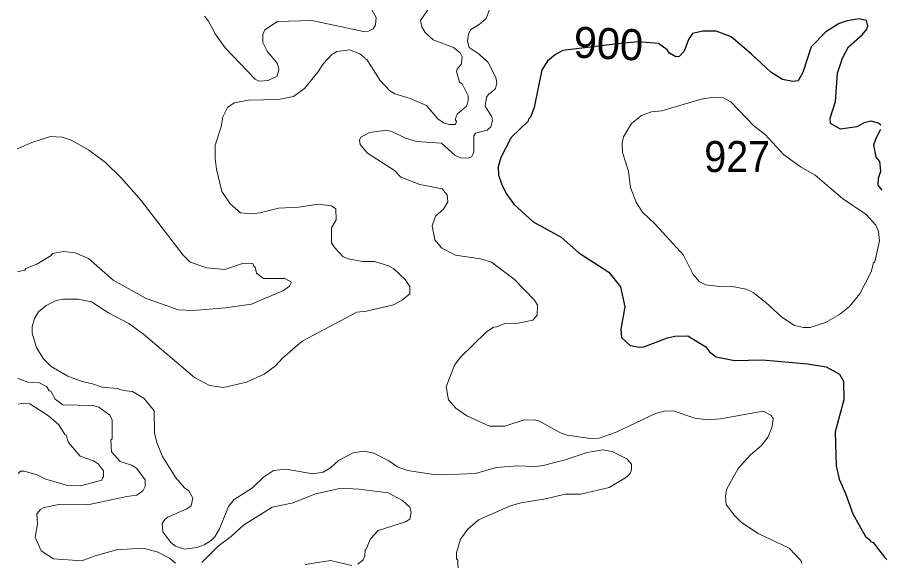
# Model space of a CAD drawing. Extents: x 447.8 to 473.9, y 7733.1 to 7760.8.
# Drawn here: x 447.806 to 450.027, y 7750.473 to 7751.874 of the extents above; entities that cross this region are included whole.
import ezdxf
from ezdxf.enums import TextEntityAlignment as Align

# ---------------------------------------------------------------- set-up
doc = ezdxf.new("R2010")
doc.units = 0
doc.header["$LTSCALE"] = 0.032
doc.layers.add('1', color=7, linetype='Continuous', lineweight=25)
doc.layers.add('2', color=7, linetype='Continuous', lineweight=13)
doc.layers.add('21', color=7, linetype='Continuous')
doc.layers.add('61', color=7, linetype='Continuous')

msp = doc.modelspace()

# ---------------------------------------------------------------- linework, layer by layer
at = {"layer": '1'}
for points in [[(450.0299, 7751.5956), (450.0238, 7751.601), (450.0043, 7751.6057), (449.987, 7751.6018), (449.9679, 7751.5911), (449.926, 7751.5851), (449.9004, 7751.5998), (449.8989, 7751.6136), (449.9132, 7751.6563), (449.918, 7751.7298), (449.9306, 7751.7678), (449.9466, 7751.7971), (449.9815, 7751.8282), (449.9933, 7751.8432), (449.9964, 7751.8517), (449.9928, 7751.8656), (449.9743, 7751.8695), (449.9428, 7751.8646), (449.9221, 7751.8571), (449.888, 7751.8358), (449.8499, 7751.7974), (449.8286, 7751.731), (449.817, 7751.7095), (449.8033, 7751.7078), (449.7767, 7751.7131), (449.7467, 7751.7323), (449.6969, 7751.7788), (449.6441, 7751.8229), (449.6054, 7751.8375), (449.5716, 7751.8377), (449.545, 7751.8316), (449.5344, 7751.8165), (449.5236, 7751.7863), (449.5105, 7751.7725), (449.5016, 7751.7718), (449.4852, 7751.7807), (449.479, 7751.7899), (449.4573, 7751.806), (449.4042, 7751.8098), (449.3517, 7751.8047), (449.2105, 7751.7878), (449.1915, 7751.7772), (449.171, 7751.7605), (449.1567, 7751.7381), (449.1365, 7751.6407), (449.1276, 7751.6164), (449.1222, 7751.6106), (449.1218, 7751.6056), (449.0775, 7751.5636), (449.0509, 7751.5124), (449.0444, 7751.488), (449.045, 7751.467), (449.0541, 7751.4396), (449.0663, 7751.4167), (449.0841, 7751.3921), (449.134, 7751.346), (449.2065, 7751.3066), (449.2517, 7751.2663), (449.3289, 7751.2169), (449.3592, 7751.1789), (449.3705, 7751.1277), (449.36, 7751.0702), (449.3622, 7751.0484), (449.3837, 7751.0279), (449.4079, 7751.0232), (449.4191, 7751.0239), (449.4801, 7751.0475), (449.4989, 7751.052), (449.5325, 7751.0528), (449.5789, 7751.0247), (449.5886, 7751.0111), (449.6056, 7750.9987), (449.6527, 7750.9895), (449.7249, 7750.991), (449.8407, 7750.9807)], [(450.0329, 7751.4279), (450.0231, 7751.4411), (450.0239, 7751.4591), (450.0294, 7751.4769), (450.0268, 7751.5018), (450.0173, 7751.5127), (450.0119, 7751.5449), (450.0173, 7751.5622), (450.03, 7751.5855)], [(449.8407, 7750.9807), (449.8891, 7750.9726), (449.9235, 7750.954), (449.9332, 7750.9361), (449.934, 7750.8877), (449.9117, 7750.8051)], [(449.9117, 7750.8051), (449.9148, 7750.7173), (449.9225, 7750.683), (449.9388, 7750.6463), (449.9572, 7750.5938), (449.99, 7750.5353), (450.0018, 7750.5262), (450.0028, 7750.5225), (450.0096, 7750.5202), (450.039, 7750.4822), (450.0709, 7750.4486)]]:
    msp.add_lwpolyline(points, dxfattribs=at)
at = {"layer": '2'}
for points in [[(448.8839, 7751.9236), (448.844, 7751.8653), (448.8472, 7751.8487), (448.8565, 7751.8346), (448.8768, 7751.8156), (448.929, 7751.7956), (448.9464, 7751.7816), (448.9513, 7751.7714), (448.95, 7751.7533), (448.9386, 7751.7396), (448.9371, 7751.7337), (448.9447, 7751.7063), (448.9513, 7751.7016), (448.9672, 7751.6708), (448.9673, 7751.658), (448.9626, 7751.6442), (448.9388, 7751.6236), (448.9338, 7751.6104), (448.9367, 7751.605), (448.9343, 7751.5973), (448.918, 7751.5971), (448.9036, 7751.6014), (448.8886, 7751.6118), (448.8594, 7751.6462), (448.8173, 7751.6641), (448.7784, 7751.6763), (448.7653, 7751.6837), (448.7402, 7751.7102), (448.7059, 7751.7651), (448.7022, 7751.7656), (448.7012, 7751.7691), (448.6881, 7751.7792), (448.6612, 7751.7894), (448.6284, 7751.7854), (448.616, 7751.7772), (448.5943, 7751.7547), (448.5795, 7751.732), (448.5454, 7751.6897), (448.517, 7751.6692), (448.4787, 7751.6613), (448.4011, 7751.6603), (448.3646, 7751.6531), (448.3468, 7751.6407), (448.3354, 7751.6167), (448.3305, 7751.591), (448.3149, 7751.5438), (448.3149, 7751.5097), (448.3185, 7751.4818), (448.3326, 7751.4245), (448.3536, 7751.3932), (448.3806, 7751.3696), (448.4083, 7751.3671), (448.4308, 7751.3692), (448.478, 7751.3814), (448.53, 7751.3839), (448.5802, 7751.3918), (448.6151, 7751.3876), (448.6257, 7751.3797), (448.6273, 7751.3513), (448.6147, 7751.3306), (448.6145, 7751.292), (448.6225, 7751.2799), (448.6453, 7751.2565), (448.6583, 7751.2512), (448.6951, 7751.2446), (448.7256, 7751.2439), (448.7615, 7751.2334), (448.7752, 7751.2249), (448.8049, 7751.1976), (448.8166, 7751.1799), (448.8165, 7751.1611), (448.7982, 7751.1455), (448.7744, 7751.1326), (448.7048, 7751.1162), (448.6803, 7751.1138), (448.5391, 7751.0389), (448.4886, 7750.9948)], [(449.0267, 7751.9071), (449.0136, 7751.8703), (448.9949, 7751.8546), (448.9737, 7751.8421), (448.9677, 7751.8311), (448.965, 7751.8123), (448.9694, 7751.7955), (448.9956, 7751.7787), (449.0188, 7751.7571), (449.038, 7751.7183), (449.0411, 7751.7037), (449.0374, 7751.6903), (449.0246, 7751.6776), (449.021, 7751.677), (449.0144, 7751.6679), (449.0107, 7751.6447), (449.0276, 7751.6172), (449.0297, 7751.6063)], [(448.288, 7751.8764), (448.2982, 7751.8636), (448.315, 7751.8309), (448.3409, 7751.7947), (448.4187, 7751.7136), (448.429, 7751.7093), (448.4514, 7751.7109), (448.4751, 7751.7214), (448.4791, 7751.7397), (448.475, 7751.7549), (448.4492, 7751.7865), (448.4384, 7751.8081), (448.4384, 7751.8292), (448.4436, 7751.8413), (448.4758, 7751.8624), (448.5639, 7751.8648), (448.6977, 7751.8368), (448.7102, 7751.8379), (448.7219, 7751.8434), (448.7284, 7751.8539), (448.7299, 7751.8728), (448.7189, 7751.8924)], [(449.0297, 7751.6063), (449.0253, 7751.5912), (449.0159, 7751.583), (448.9859, 7751.5745), (448.9818, 7751.5678), (448.9817, 7751.5254)], [(448.9817, 7751.5254), (448.9758, 7751.5143), (448.9673, 7751.5105), (448.9472, 7751.5114), (448.9329, 7751.5182), (448.8979, 7751.5491), (448.8339, 7751.5538), (448.8057, 7751.5616), (448.7704, 7751.5794), (448.7556, 7751.5826), (448.7127, 7751.5766), (448.6904, 7751.565), (448.687, 7751.5569), (448.6885, 7751.5461), (448.7074, 7751.5236), (448.7768, 7751.4788), (448.7932, 7751.4618), (448.8428, 7751.4427), (448.9001, 7751.4313), (448.9128, 7751.4164), (448.9149, 7751.3976), (448.903, 7751.3788), (448.8824, 7751.3613), (448.8744, 7751.3364), (448.8809, 7751.3004), (448.899, 7751.2783), (448.9343, 7751.2609), (448.9985, 7751.2514), (449.0266, 7751.2427), (449.0857, 7751.1988), (449.1374, 7751.1445), (449.1452, 7751.1318), (449.1446, 7751.1063), (449.1335, 7751.0932), (449.096, 7751.0857), (449.0613, 7751.0847), (449.041, 7751.0759), (449.0319, 7751.075), (449.0132, 7751.062), (448.9464, 7750.9972), (448.9316, 7750.9771), (448.9106, 7750.9211), (448.9161, 7750.8874), (448.9355, 7750.8666), (448.9637, 7750.8462), (449.0221, 7750.8203), (449.061, 7750.8196), (449.1087, 7750.8356), (449.1366, 7750.8364), (449.1485, 7750.8332), (449.2044, 7750.8028), (449.2222, 7750.7967), (449.2812, 7750.7883), (449.304, 7750.7891), (449.3478, 7750.8046), (449.4494, 7750.8529), (449.4727, 7750.8589), (449.4948, 7750.8596), (449.5509, 7750.8403), (449.5834, 7750.8364), (449.6171, 7750.8385), (449.7269, 7750.8587), (449.7466, 7750.8486), (449.752, 7750.8399), (449.7497, 7750.8186), (449.7397, 7750.7927), (449.7213, 7750.7696), (449.6941, 7750.7463), (449.6622, 7750.711), (449.6326, 7750.6565), (449.6295, 7750.6396), (449.631, 7750.6182), (449.6516, 7750.5909), (449.6706, 7750.5716), (449.7136, 7750.5436), (449.7933, 7750.5053), (449.8235, 7750.4737), (449.8265, 7750.4664)], [(447.8056, 7751.5347), (447.8432, 7751.5512), (447.8912, 7751.5665), (447.9216, 7751.5649), (447.9448, 7751.5568), (447.9888, 7751.5317), (448.033, 7751.499), (448.0745, 7751.4589), (448.1246, 7751.4017), (448.233, 7751.2607), (448.2506, 7751.2422), (448.2935, 7751.2281), (448.3404, 7751.2237), (448.388, 7751.2402), (448.4123, 7751.2388), (448.4146, 7751.2322), (448.4187, 7751.23), (448.422, 7751.2145), (448.4395, 7751.2003), (448.4945, 7751.2008), (448.5118, 7751.1906), (448.5064, 7751.1803), (448.4915, 7751.1692), (448.4091, 7751.1345), (448.341, 7751.1248), (448.2576, 7751.1178), (448.2213, 7751.12), (448.1373, 7751.1488), (448.0525, 7751.1964), (447.9888, 7751.2519), (447.9546, 7751.2663), (447.9247, 7751.2701), (447.8967, 7751.2644), (447.8929, 7751.2595), (447.8558, 7751.2377), (447.8276, 7751.2258), (447.8248, 7751.222), (447.8091, 7751.218), (447.8066, 7751.2174)], [(448.3009, 7750.9249), (448.262, 7750.9453), (448.1307, 7751.0572), (448.0927, 7751.0844), (448.041, 7751.112), (447.9964, 7751.1406), (447.9627, 7751.1474), (447.9241, 7751.1472), (447.9061, 7751.1433), (447.8799, 7751.1305), (447.8605, 7751.1144), (447.8501, 7751.0971), (447.8436, 7751.0765), (447.8436, 7751.0597), (447.8553, 7751.0222), (447.8726, 7750.994), (447.8932, 7750.9739), (447.936, 7750.9488), (447.9729, 7750.9346), (447.9998, 7750.9293), (448.0244, 7750.9206), (448.0631, 7750.9173), (448.0791, 7750.9119), (448.1023, 7750.909), (448.1325, 7750.8912), (448.1583, 7750.8597), (448.1594, 7750.8015), (448.1662, 7750.775), (448.18, 7750.7416), (448.2142, 7750.6864), (448.2361, 7750.6611), (448.2472, 7750.6536), (448.2579, 7750.6343), (448.2539, 7750.6147), (448.2427, 7750.6072), (448.1932, 7750.5853), (448.1854, 7750.5794), (448.1786, 7750.5691), (448.1803, 7750.5478), (448.2013, 7750.5204), (448.2133, 7750.5105), (448.237, 7750.5031), (448.2677, 7750.5075), (448.2868, 7750.5145), (448.305, 7750.5251), (448.3142, 7750.5344), (448.3267, 7750.5549), (448.3499, 7750.6129), (448.3641, 7750.6312), (448.4113, 7750.661), (448.4397, 7750.6885), (448.4656, 7750.7056), (448.4983, 7750.7089), (448.5666, 7750.6969), (448.5935, 7750.7016), (448.6122, 7750.7122), (448.6329, 7750.7313), (448.6711, 7750.7509), (448.6984, 7750.7553), (448.724, 7750.7504), (448.7628, 7750.7309), (448.7847, 7750.7154), (448.8109, 7750.7056), (448.8724, 7750.6962), (448.9019, 7750.6945), (448.9855, 7750.6981), (449.0386, 7750.713), (449.094, 7750.7177), (449.14, 7750.7162), (449.1602, 7750.7183), (449.2168, 7750.7327), (449.2735, 7750.7521), (449.3127, 7750.7586), (449.3379, 7750.7544), (449.3759, 7750.7355), (449.3872, 7750.7217), (449.3874, 7750.7072), (449.3845, 7750.6983), (449.3745, 7750.6881), (449.33, 7750.6621), (449.2572, 7750.6444), (449.2167, 7750.6446), (449.1661, 7750.6327), (449.1024, 7750.6224), (449.076, 7750.6142), (448.9936, 7750.5786), (448.9663, 7750.5548), (448.947, 7750.5287), (448.9369, 7750.4931), (448.9369, 7750.4783), (448.9402, 7750.4746), (448.9418, 7750.4186)], [(448.4886, 7750.9948), (448.4706, 7750.9754), (448.4415, 7750.9542), (448.3963, 7750.9335), (448.3369, 7750.9198), (448.3009, 7750.9249)], [(448.2131, 7750.467), (448.1975, 7750.4798), (448.166, 7750.4963), (448.1293, 7750.5053), (448.0608, 7750.5011), (448.0065, 7750.4856), (447.9717, 7750.4725), (447.8986, 7750.4779), (447.8669, 7750.4989), (447.8517, 7750.5335), (447.8579, 7750.5679), (447.8564, 7750.5939), (447.8658, 7750.6053), (447.8748, 7750.6105), (447.9131, 7750.6176), (447.9875, 7750.6175), (448.0881, 7750.639), (448.1133, 7750.642), (448.1299, 7750.6538), (448.1353, 7750.6644), (448.1353, 7750.6818), (448.1138, 7750.7104), (448.1008, 7750.7194), (448.071, 7750.7291), (448.0482, 7750.7535), (448.0465, 7750.7839), (448.0497, 7750.7876), (448.0503, 7750.8352), (448.0439, 7750.8482), (448.016, 7750.8687), (448.0003, 7750.8733), (447.9226, 7750.8748), (447.9031, 7750.8891), (447.8917, 7750.9098), (447.8882, 7750.9107), (447.8815, 7750.9216), (447.8629, 7750.9317), (447.8327, 7750.9333), (447.8123, 7750.9414), (447.8074, 7750.9433)], [(447.8076, 7750.8767), (447.8155, 7750.8787), (447.8384, 7750.8772), (447.8865, 7750.8467), (447.9129, 7750.823), (447.9282, 7750.7985), (447.9316, 7750.7969), (447.9374, 7750.7779), (447.9678, 7750.7427), (448.0016, 7750.7307), (448.015, 7750.7217), (448.0279, 7750.7045), (448.0279, 7750.6887), (448.0248, 7750.6871), (448.0232, 7750.6806), (447.9689, 7750.6657), (447.9346, 7750.6673), (447.8795, 7750.683), (447.8566, 7750.6943), (447.8234, 7750.7039), (447.8137, 7750.7038), (447.8082, 7750.6976)], [(448.6827, 7750.4645), (448.6961, 7750.4755), (448.7012, 7750.4848), (448.7014, 7750.5019), (448.7043, 7750.5031), (448.7156, 7750.5292), (448.7353, 7750.5514), (448.8054, 7750.5735), (448.8167, 7750.5802), (448.8205, 7750.5979), (448.8164, 7750.6113), (448.7976, 7750.6279), (448.7605, 7750.6479), (448.6852, 7750.6576), (448.6396, 7750.6599), (448.5741, 7750.6451), (448.5165, 7750.6223), (448.4617, 7750.6108), (448.3881, 7750.565), (448.3563, 7750.5355), (448.3233, 7750.5106), (448.2807, 7750.4685)], [(448.5468, 7750.4633), (448.6127, 7750.474), (448.6672, 7750.4605)]]:
    msp.add_lwpolyline(points, dxfattribs=at)
msp.add_lwpolyline([(449.5458, 7751.2123), (449.5218, 7751.2607), (449.4485, 7751.3403), (449.4149, 7751.3724), (449.3993, 7751.3969), (449.385, 7751.4349), (449.3801, 7751.4768), (449.3641, 7751.5252), (449.3634, 7751.5495), (449.3668, 7751.5656), (449.3874, 7751.5994), (449.4137, 7751.6206), (449.4387, 7751.6299), (449.4655, 7751.6328), (449.5672, 7751.6628), (449.5984, 7751.6675), (449.6243, 7751.666), (449.6436, 7751.6557), (449.7032, 7751.5932), (449.732, 7751.5714), (449.7794, 7751.52), (449.8232, 7751.4877), (449.8603, 7751.4664), (449.9306, 7751.4064), (449.9917, 7751.3649), (450.0172, 7751.3376), (450.0237, 7751.3216), (450.0262, 7751.2972), (450.0142, 7751.2431), (450.0111, 7751.2409), (450.0049, 7751.2177), (449.9755, 7751.1608), (449.9494, 7751.1284), (449.9231, 7751.1074), (449.8875, 7751.0872), (449.848, 7751.0738), (449.8308, 7751.0737), (449.8072, 7751.0795), (449.775, 7751.1004), (449.7334, 7751.1387), (449.7008, 7751.1642), (449.6826, 7751.1729), (449.6425, 7751.181), (449.6135, 7751.1795), (449.5787, 7751.1841), (449.5621, 7751.193)], close=True, dxfattribs=at)

# ---------------------------------------------------------------- texts
at = {"layer": '21', "width": 0.95}
msp.add_text('927', height=0.08, dxfattribs=at).set_placement((449.5749, 7751.4747))
at = {"layer": '61'}
msp.add_text('900', height=0.08, rotation=357.274, dxfattribs=at).set_placement((449.3263, 7751.7658), align=Align.CENTER)

doc.saveas('drawing.dxf')
